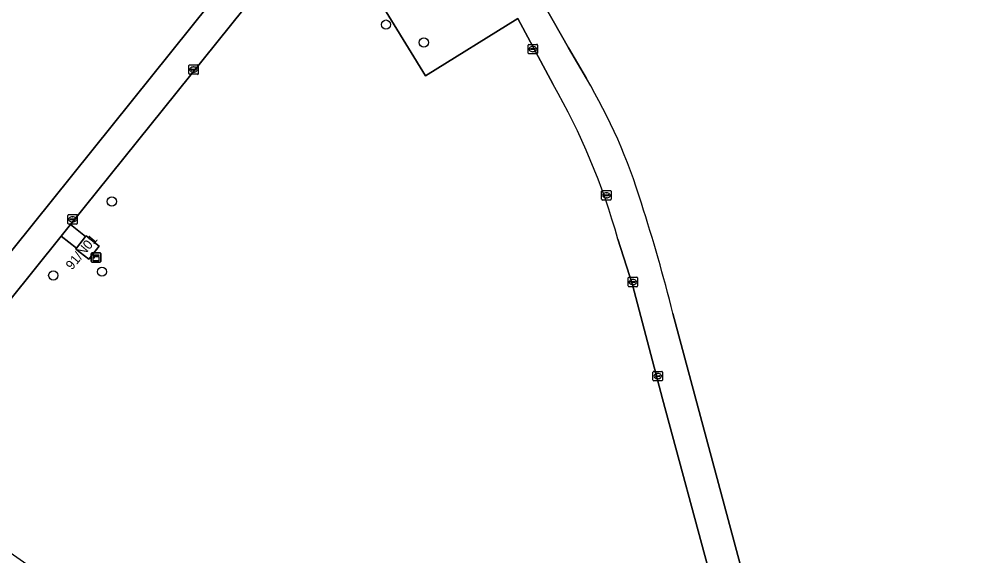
# Model space of a CAD drawing. Extents: x 162417 to 163722, y 384268 to 385417.
# Drawn here: x 162563 to 162665, y 384735.3 to 384792.3 of the extents above; entities that cross this region are included whole.
import ezdxf

# ---------------------------------------------------------------- set-up
doc = ezdxf.new("R2010")
doc.units = 0
for name, color, linetype in [('IMGEO_Boom', 7, 'Continuous'), ('IMGEO_Groenvoorziening', 7, 'Continuous'), ('IMGEO_Kast', 7, 'Continuous'), ('IMGEO_Kolk', 7, 'Continuous'), ('IMGEO_Pand', 7, 'Continuous'), ('IMGEO_Pand_nummerreeks', 7, 'Continuous'), ('IMGEO_Rijbaan_lokaal_open', 7, 'Continuous'), ('IMGEO_Voetpad_gesloten', 7, 'Continuous'), ('IMGEO_Voetpad_open', 7, 'Continuous')]:
    doc.layers.add(name, color=color, linetype=linetype)

msp = doc.modelspace()

# ---------------------------------------------------------------- linework, layer by layer
at = {"layer": 'IMGEO_Boom'}
for centre in [(162601.94, 384791.77), (162605.96, 384789.87), (162572.83, 384772.98), (162566.61, 384765.12), (162571.78, 384765.52)]:
    msp.add_circle(centre, 0.489, dxfattribs=at)
at = {"layer": 'IMGEO_Groenvoorziening'}
for points in [[(162604.3, 384810.4), (162600.48, 384810.45), (162595.3, 384803.99), (162606.14, 384786.34), (162615.93, 384792.42)], [(162532.88, 384755.27), (162541.11, 384750), (162545.6, 384747.12), (162593.73, 384807.1)], [(162638.91, 384799.17), (162627.98, 384798.36), (162624.17, 384798.05), (162622.86, 384799.97), (162619.4, 384805.03), (162614.1, 384801.44), (162618.8, 384793.72), (162621.33, 384789.31), (162623.22, 384786.03)], [(162619.68, 384785.42), (162615.93, 384792.42), (162606.14, 384786.34), (162595.3, 384803.99), (162568.43, 384770.52), (162570.04, 384769.26), (162570.1, 384769.33), (162571.49, 384768.24), (162570.38, 384766.84), (162569, 384767.93), (162569.06, 384768.01), (162567.45, 384769.29), (162548.21, 384745.32), (162564.27, 384734.12)], [(162606.44, 384700.2), (162609.46, 384697.36), (162609.91, 384696.94), (162615.79, 384700.11), (162638.7, 384725.51), (162638.67, 384725.59), (162636.51, 384732.76), (162631.3, 384752), (162628.11, 384764.14), (162626.57, 384768.97)], [(162632.4, 384761.09), (162640.19, 384732.07), (162642.26, 384732.63), (162644.89, 384723.04), (162642.82, 384722.55), (162644.67, 384715.47), (162646.36, 384712.59), (162648.58, 384711.5), (162671.82, 384715.4)]]:
    msp.add_lwpolyline(points, dxfattribs=at)
for centre, radius, start, end in [((162572.19, 384755.65), 59.39, 16.7671, 30.773), ((162556.92, 384749.44), 72.34, 15.6641, 29.8252), ((162454.91, 384716.63), 182.98, 14.0653, 17.8721)]:
    msp.add_arc(centre, radius, start, end, dxfattribs=at)
at = {"layer": 'IMGEO_Kast'}
for p, q in [((162570.65, 384766.6), (162570.65, 384767.45)), ((162570.65, 384767.45), (162570.65, 384766.6)), ((162570.73, 384767.53), (162571.57, 384767.53)), ((162571.57, 384767.53), (162570.73, 384767.53)), ((162571.65, 384767.46), (162571.65, 384766.61)), ((162571.65, 384766.61), (162571.65, 384767.46)), ((162571.58, 384766.53), (162570.74, 384766.53)), ((162570.74, 384766.53), (162571.58, 384766.53))]:
    msp.add_line(p, q, dxfattribs=at)
for points in [[(162570.85, 384767.32), (162571.45, 384767.32), (162571.45, 384767.23), (162570.85, 384767.23), (162570.85, 384767.32)], [(162570.85, 384767.15), (162571.45, 384767.15), (162571.45, 384766.66), (162570.85, 384766.66), (162570.85, 384767.15)]]:
    msp.add_lwpolyline(points, dxfattribs=at)
msp.add_circle((162570.93, 384766.99), 0.0377, dxfattribs=at)
for centre, start, end in [((162570.73, 384767.45), 92.4484, 184.2845), ((162570.73, 384767.45), 92.4484, 184.2845), ((162571.57, 384767.45), 2.4484, 94.2845), ((162571.57, 384767.45), 2.4484, 94.2845), ((162570.73, 384766.61), 182.4484, 274.2845), ((162570.73, 384766.61), 182.4484, 274.2845), ((162571.57, 384766.61), 272.4484, 4.2845), ((162571.57, 384766.61), 272.4484, 4.2845)]:
    msp.add_arc(centre, 0.0779, start, end, dxfattribs=at)
at = {"layer": 'IMGEO_Kolk'}
for p, q in [((162617.04, 384788.75), (162617.04, 384789.6)), ((162617.11, 384789.67), (162617.97, 384789.67)), ((162618.04, 384789.6), (162618.04, 384788.75)), ((162617.97, 384788.67), (162617.11, 384788.67)), ((162617.3, 384789.17), (162617.3, 384789.18)), ((162617.34, 384789.22), (162617.74, 384789.22)), ((162617.73, 384789.13), (162617.34, 384789.13)), ((162617.55, 384788.89), (162617.52, 384788.89)), ((162617.53, 384789.45), (162617.55, 384789.45)), ((162617.78, 384789.18), (162617.78, 384789.17)), ((162581.01, 384786.56), (162581.01, 384787.41)), ((162581.09, 384787.49), (162581.94, 384787.49)), ((162581.27, 384786.98), (162581.27, 384786.99)), ((162581.31, 384787.03), (162581.71, 384787.03)), ((162581.71, 384786.94), (162581.31, 384786.94)), ((162581.5, 384787.27), (162581.53, 384787.27)), ((162581.52, 384786.71), (162581.5, 384786.71)), ((162581.76, 384786.99), (162581.76, 384786.98)), ((162582.01, 384787.41), (162582.01, 384786.56)), ((162581.94, 384786.49), (162581.09, 384786.49)), ((162624.84, 384773.21), (162624.84, 384774.06)), ((162624.92, 384774.13), (162625.77, 384774.13)), ((162625.1, 384773.63), (162625.1, 384773.64)), ((162625.14, 384773.68), (162625.54, 384773.68)), ((162625.54, 384773.59), (162625.14, 384773.59)), ((162625.33, 384773.91), (162625.36, 384773.91)), ((162625.35, 384773.35), (162625.33, 384773.35)), ((162625.59, 384773.64), (162625.59, 384773.63)), ((162625.84, 384774.06), (162625.84, 384773.21)), ((162625.77, 384773.13), (162624.92, 384773.13)), ((162568.16, 384770.65), (162568.16, 384771.5)), ((162568.23, 384771.58), (162569.08, 384771.58)), ((162568.64, 384771.36), (162568.67, 384771.36)), ((162569.16, 384771.5), (162569.16, 384770.65)), ((162569.08, 384770.58), (162568.23, 384770.58)), ((162568.41, 384771.07), (162568.41, 384771.08)), ((162568.85, 384771.03), (162568.45, 384771.03)), ((162568.46, 384771.12), (162568.86, 384771.12)), ((162568.67, 384770.8), (162568.64, 384770.8)), ((162568.9, 384771.08), (162568.9, 384771.07)), ((162627.66, 384764), (162627.66, 384764.85)), ((162627.73, 384764.93), (162628.59, 384764.93)), ((162627.92, 384764.42), (162627.92, 384764.43)), ((162627.96, 384764.47), (162628.36, 384764.47)), ((162628.36, 384764.38), (162627.96, 384764.38)), ((162628.15, 384764.7), (162628.17, 384764.7)), ((162628.17, 384764.15), (162628.15, 384764.15)), ((162628.4, 384764.43), (162628.4, 384764.42)), ((162628.66, 384764.85), (162628.66, 384764)), ((162628.59, 384763.92), (162627.73, 384763.92)), ((162630.37, 384754.93), (162631.22, 384754.93)), ((162630.29, 384754), (162630.29, 384754.85)), ((162631.22, 384753.93), (162630.37, 384753.93)), ((162630.55, 384754.42), (162630.55, 384754.43)), ((162630.59, 384754.47), (162630.99, 384754.47)), ((162630.99, 384754.38), (162630.59, 384754.38)), ((162630.78, 384754.71), (162630.81, 384754.71)), ((162630.8, 384754.15), (162630.78, 384754.15)), ((162631.04, 384754.43), (162631.04, 384754.42)), ((162631.29, 384754.85), (162631.29, 384754))]:
    msp.add_line(p, q, dxfattribs=at)
for points in [[(162617.04, 384788.75), (162617.04, 384789.6)], [(162617.11, 384789.67), (162617.97, 384789.67)], [(162618.04, 384789.6), (162618.04, 384788.75)], [(162617.97, 384788.67), (162617.11, 384788.67)], [(162581.01, 384786.56), (162581.01, 384787.41)], [(162581.09, 384787.49), (162581.94, 384787.49)], [(162582.01, 384787.41), (162582.01, 384786.56)], [(162581.94, 384786.49), (162581.09, 384786.49)], [(162624.84, 384773.21), (162624.84, 384774.06)], [(162624.92, 384774.13), (162625.77, 384774.13)], [(162625.84, 384774.06), (162625.84, 384773.21)], [(162625.77, 384773.13), (162624.92, 384773.13)], [(162568.16, 384770.65), (162568.16, 384771.5)], [(162568.23, 384771.58), (162569.08, 384771.58)], [(162569.16, 384771.5), (162569.16, 384770.65)], [(162569.08, 384770.58), (162568.23, 384770.58)], [(162627.66, 384764), (162627.66, 384764.85)], [(162627.73, 384764.93), (162628.59, 384764.93)], [(162628.66, 384764.85), (162628.66, 384764)], [(162628.59, 384763.92), (162627.73, 384763.92)], [(162630.37, 384754.93), (162631.22, 384754.93)], [(162630.29, 384754), (162630.29, 384754.85)], [(162631.22, 384753.93), (162630.37, 384753.93)], [(162631.29, 384754.85), (162631.29, 384754)]]:
    msp.add_lwpolyline(points, dxfattribs=at)
for centre, radius, start, end in [((162617.11, 384789.6), 0.0765, 91.552, 178.448), ((162617.11, 384789.6), 0.0765, 91.552, 178.448), ((162617.96, 384789.6), 0.0765, 1.552, 88.448), ((162617.96, 384789.6), 0.0765, 1.552, 88.448), ((162617.11, 384788.75), 0.0765, 181.552, 268.448), ((162617.11, 384788.75), 0.0765, 181.552, 268.448), ((162617.34, 384789.18), 0.0403, 85.8775, 175.7526), ((162617.33, 384789.17), 0.0366, 178.938, 274.7102), ((162617.74, 384789.17), 0.043, 264.8664, 352.4533), ((162617.74, 384789.18), 0.0386, 1.7309, 96.639), ((162617.96, 384788.75), 0.0765, 271.552, 358.448), ((162617.96, 384788.75), 0.0765, 271.552, 358.448), ((162581.09, 384787.41), 0.0765, 91.552, 178.448), ((162581.09, 384787.41), 0.0765, 91.552, 178.448), ((162581.09, 384786.56), 0.0765, 181.552, 268.448), ((162581.09, 384786.56), 0.0765, 181.552, 268.448), ((162581.31, 384786.99), 0.0403, 85.8775, 175.7526), ((162581.31, 384786.98), 0.0366, 178.938, 274.7102), ((162581.72, 384786.99), 0.0386, 1.7309, 96.639), ((162581.71, 384786.99), 0.043, 264.8664, 352.4533), ((162581.94, 384787.41), 0.0765, 1.552, 88.448), ((162581.94, 384787.41), 0.0765, 1.552, 88.448), ((162581.94, 384786.56), 0.0765, 271.552, 358.448), ((162581.94, 384786.56), 0.0765, 271.552, 358.448), ((162624.92, 384774.06), 0.0765, 91.552, 178.448), ((162624.92, 384774.06), 0.0765, 91.552, 178.448), ((162625.14, 384773.64), 0.0403, 85.8775, 175.7526), ((162625.14, 384773.63), 0.0366, 178.938, 274.7102), ((162625.55, 384773.64), 0.0386, 1.7309, 96.639), ((162625.54, 384773.63), 0.043, 264.8664, 352.4533), ((162625.77, 384774.06), 0.0765, 1.552, 88.448), ((162625.77, 384774.06), 0.0765, 1.552, 88.448), ((162624.92, 384773.21), 0.0765, 181.552, 268.448), ((162624.92, 384773.21), 0.0765, 181.552, 268.448), ((162625.77, 384773.21), 0.0765, 271.552, 358.448), ((162625.77, 384773.21), 0.0765, 271.552, 358.448), ((162568.23, 384771.5), 0.0765, 91.552, 178.448), ((162568.23, 384771.5), 0.0765, 91.552, 178.448), ((162569.08, 384771.5), 0.0765, 1.552, 88.448), ((162569.08, 384771.5), 0.0765, 1.552, 88.448), ((162568.23, 384770.65), 0.0765, 181.552, 268.448), ((162568.23, 384770.65), 0.0765, 181.552, 268.448), ((162568.46, 384771.08), 0.0403, 85.8775, 175.7526), ((162568.45, 384771.07), 0.0366, 178.938, 274.7102), ((162568.86, 384771.08), 0.043, 264.8664, 352.4533), ((162568.86, 384771.08), 0.0386, 1.7309, 96.639), ((162569.08, 384770.65), 0.0765, 271.552, 358.448), ((162569.08, 384770.65), 0.0765, 271.552, 358.448), ((162627.74, 384764.85), 0.0765, 91.552, 178.448), ((162627.74, 384764.85), 0.0765, 91.552, 178.448), ((162627.96, 384764.43), 0.0403, 85.8775, 175.7526), ((162627.96, 384764.42), 0.0366, 178.938, 274.7102), ((162628.36, 384764.43), 0.0386, 1.7309, 96.639), ((162628.36, 384764.42), 0.043, 264.8664, 352.4533), ((162628.58, 384764.85), 0.0765, 1.552, 88.448), ((162628.58, 384764.85), 0.0765, 1.552, 88.448), ((162627.74, 384764), 0.0765, 181.552, 268.448), ((162627.74, 384764), 0.0765, 181.552, 268.448), ((162628.58, 384764), 0.0765, 271.552, 358.448), ((162628.58, 384764), 0.0765, 271.552, 358.448), ((162630.37, 384754.85), 0.0765, 91.552, 178.448), ((162630.37, 384754.85), 0.0765, 91.552, 178.448), ((162631.22, 384754.85), 0.0765, 1.552, 88.448), ((162631.22, 384754.85), 0.0765, 1.552, 88.448), ((162630.37, 384754), 0.0765, 181.552, 268.448), ((162630.37, 384754), 0.0765, 181.552, 268.448), ((162630.59, 384754.43), 0.0403, 85.8775, 175.7526), ((162630.59, 384754.42), 0.0366, 178.938, 274.7102), ((162631, 384754.43), 0.0386, 1.7309, 96.639), ((162630.99, 384754.43), 0.043, 264.8664, 352.4533), ((162631.22, 384754), 0.0765, 271.552, 358.448), ((162631.22, 384754), 0.0765, 271.552, 358.448)]:
    msp.add_arc(centre, radius, start, end, dxfattribs=at)
for centre, major_axis, ratio, start_param, end_param in [((162617.53, 384789.17), (-0.387, 0.002), 0.722429, 4.712389, 7.853982), ((162617.55, 384789.17), (-0.39, 0.002), 0.717154, 1.570796, 4.712389), ((162581.5, 384786.99), (-0.387, 0.002), 0.722429, 4.712389, 7.853982), ((162581.52, 384786.99), (-0.39, 0.002), 0.717154, 1.570796, 4.712389), ((162625.33, 384773.63), (-0.387, 0.002), 0.722429, 4.712389, 7.853982), ((162625.35, 384773.63), (-0.39, 0.002), 0.717154, 1.570796, 4.712389), ((162568.64, 384771.08), (-0.387, 0.002), 0.722429, 4.712389, 7.853982), ((162568.67, 384771.08), (-0.39, 0.002), 0.717154, 1.570796, 4.712389), ((162628.15, 384764.42), (-0.387, 0.002), 0.722429, 4.712389, 7.853982), ((162628.17, 384764.42), (-0.39, 0.002), 0.717154, 1.570796, 4.712389), ((162630.78, 384754.43), (-0.387, 0.002), 0.722429, 4.712389, 7.853982), ((162630.8, 384754.43), (-0.39, 0.002), 0.717154, 1.570796, 4.712389)]:
    msp.add_ellipse(centre, major_axis=major_axis, ratio=ratio, start_param=start_param, end_param=end_param, dxfattribs=at)
at = {"layer": 'IMGEO_Pand'}
msp.add_lwpolyline([(162569.06, 384768.01), (162569, 384767.93), (162570.38, 384766.84), (162571.49, 384768.24), (162570.1, 384769.33), (162570.04, 384769.26)], close=True, dxfattribs=at)
at = {"layer": 'IMGEO_Rijbaan_lokaal_open'}
msp.add_arc((162270.32, 384326.93), 499.24, 52.6951, 57.4223, dxfattribs=at)
at = {"layer": 'IMGEO_Voetpad_gesloten'}
for points in [[(162660.1, 384866.64), (162653.85, 384861.04), (162618.58, 384830.02), (162618.49, 384829.94), (162613.28, 384825.51), (162605.33, 384818.74), (162600.03, 384814.94), (162593.73, 384807.1), (162545.6, 384747.12), (162548.21, 384745.32), (162567.45, 384769.29), (162568.43, 384770.52), (162595.3, 384803.99), (162600.48, 384810.45), (162606.89, 384815.96)], [(162623.22, 384786.03), (162621.33, 384789.31), (162618.8, 384793.72), (162614.1, 384801.44), (162606.74, 384812.64), (162606.89, 384815.96), (162600.48, 384810.45), (162604.3, 384810.4)], [(162615.93, 384792.42), (162619.68, 384785.42)], [(162626.57, 384768.97), (162628.11, 384764.14), (162631.3, 384752), (162636.51, 384732.76), (162638.67, 384725.59), (162638.7, 384725.51), (162640.52, 384719.46), (162641.99, 384714.09), (162640.99, 384711.64), (162638.42, 384709.51), (162648.58, 384711.5), (162646.36, 384712.59), (162644.67, 384715.47), (162642.82, 384722.55), (162640.19, 384732.07), (162632.4, 384761.09)]]:
    msp.add_lwpolyline(points, dxfattribs=at)
for centre, radius, start, end in [((162572.19, 384755.65), 59.39, 16.7671, 30.773), ((162556.92, 384749.44), 72.34, 15.6641, 29.8252), ((162454.91, 384716.63), 182.98, 14.0653, 17.8721)]:
    msp.add_arc(centre, radius, start, end, dxfattribs=at)
at = {"layer": 'IMGEO_Voetpad_open'}
msp.add_lwpolyline([(162569.06, 384768.01), (162570.04, 384769.26), (162568.43, 384770.52), (162567.45, 384769.29)], close=True, dxfattribs=at)
msp.add_arc((162270.32, 384326.93), 499.24, 52.6951, 57.4223, dxfattribs=at)

# ---------------------------------------------------------------- texts
at = {"layer": 'IMGEO_Pand_nummerreeks'}
msp.add_text('91/N01', height=1, rotation=49.7636, dxfattribs=at).set_placement((162568.59, 384765.64))

doc.saveas('drawing.dxf')
